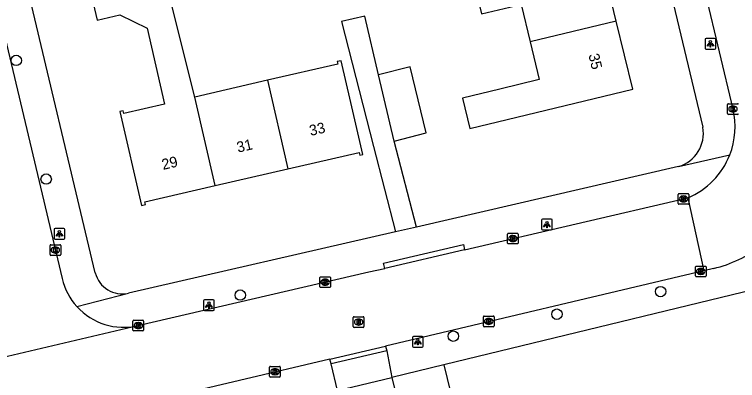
# Model space of a CAD drawing. Extents: x 162026 to 163499, y 387297 to 388169.
# Drawn here: x 163055 to 163122.7, y 387620.7 to 387655 of the extents above; entities that cross this region are included whole.
import ezdxf

# ---------------------------------------------------------------- set-up
doc = ezdxf.new("R2010")
doc.units = 0
for name, color, linetype in [('IMGEO_Boom', 7, 'Continuous'), ('IMGEO_Kolk', 7, 'Continuous'), ('IMGEO_Lichtpunt', 7, 'Continuous'), ('IMGEO_Loofbos', 7, 'Continuous'), ('IMGEO_Pand', 7, 'Continuous'), ('IMGEO_Pand_nummerreeks', 7, 'Continuous'), ('IMGEO_Rijbaan_lokaal_open', 7, 'Continuous'), ('IMGEO_Rioolput', 7, 'Continuous'), ('IMGEO_Voetpad_open', 7, 'Continuous')]:
    doc.layers.add(name, color=color, linetype=linetype)

msp = doc.modelspace()

# ---------------------------------------------------------------- linework, layer by layer
at = {"layer": 'IMGEO_Boom'}
for centre in [(163055.197, 387650.694), (163057.997, 387639.578), (163115.487, 387629.041), (163076.157, 387628.713), (163105.79, 387626.922), (163096.093, 387624.866)]:
    msp.add_circle(centre, 0.489, dxfattribs=at)
at = {"layer": 'IMGEO_Kolk'}
for p, q in [((163121.76, 387645.713), (163121.76, 387646.565)), ((163121.835, 387646.639), (163122.687, 387646.639)), ((163122.271, 387645.859), (163122.246, 387645.859)), ((163122.248, 387646.419), (163122.273, 387646.419)), ((163122.687, 387645.639), (163121.835, 387645.639)), ((163117.131, 387637.295), (163117.131, 387638.147)), ((163117.206, 387638.221), (163118.058, 387638.221)), ((163117.619, 387638.001), (163117.644, 387638.001)), ((163118.132, 387638.147), (163118.132, 387637.295)), ((163118.058, 387637.221), (163117.206, 387637.221)), ((163117.642, 387637.441), (163117.617, 387637.441)), ((163101.163, 387633.582), (163101.163, 387634.434)), ((163101.238, 387634.508), (163102.09, 387634.508)), ((163101.651, 387634.288), (163101.676, 387634.288)), ((163102.164, 387634.434), (163102.164, 387633.582)), ((163101.674, 387633.728), (163101.649, 387633.728)), ((163058.358, 387632.502), (163058.358, 387633.354)), ((163058.433, 387633.428), (163059.285, 387633.428)), ((163058.846, 387633.208), (163058.871, 387633.208)), ((163059.359, 387633.354), (163059.359, 387632.502)), ((163102.09, 387633.508), (163101.238, 387633.508)), ((163059.285, 387632.428), (163058.433, 387632.428)), ((163058.869, 387632.648), (163058.844, 387632.648)), ((163118.748, 387630.502), (163118.748, 387631.354)), ((163118.823, 387631.428), (163119.675, 387631.428)), ((163119.236, 387631.208), (163119.261, 387631.208)), ((163119.749, 387631.354), (163119.749, 387630.502)), ((163083.597, 387629.498), (163083.597, 387630.35)), ((163083.672, 387630.424), (163084.524, 387630.424)), ((163084.085, 387630.204), (163084.11, 387630.204)), ((163084.598, 387630.35), (163084.598, 387629.498)), ((163119.675, 387630.428), (163118.823, 387630.428)), ((163119.259, 387630.648), (163119.234, 387630.648)), ((163084.108, 387629.644), (163084.083, 387629.644)), ((163084.524, 387629.424), (163083.672, 387629.424)), ((163066.118, 387625.434), (163066.118, 387626.286)), ((163066.193, 387626.36), (163067.045, 387626.36)), ((163066.606, 387626.14), (163066.631, 387626.14)), ((163067.119, 387626.286), (163067.119, 387625.434)), ((163098.909, 387625.824), (163098.909, 387626.676)), ((163098.984, 387626.75), (163099.836, 387626.75)), ((163099.397, 387626.53), (163099.422, 387626.53)), ((163099.91, 387626.676), (163099.91, 387625.824)), ((163066.629, 387625.58), (163066.604, 387625.58)), ((163099.836, 387625.75), (163098.984, 387625.75)), ((163099.42, 387625.97), (163099.395, 387625.97)), ((163067.045, 387625.36), (163066.193, 387625.36)), ((163078.904, 387621.107), (163078.904, 387621.959)), ((163078.979, 387622.033), (163079.831, 387622.033)), ((163079.392, 387621.813), (163079.417, 387621.813)), ((163079.905, 387621.959), (163079.905, 387621.107)), ((163079.831, 387621.033), (163078.979, 387621.033)), ((163079.415, 387621.253), (163079.39, 387621.253))]:
    msp.add_line(p, q, dxfattribs=at)
for points in [[(163121.76, 387645.713), (163121.76, 387646.565)], [(163121.835, 387646.639), (163122.687, 387646.639)], [(163122.081, 387646.339), (163122.204, 387646.339), (163122.204, 387646.188), (163122.334, 387646.339), (163122.498, 387646.339), (163122.352, 387646.188), (163122.505, 387645.939), (163122.353, 387645.939), (163122.268, 387646.103), (163122.204, 387646.036), (163122.204, 387645.939), (163122.081, 387645.939), (163122.081, 387646.339)], [(163122.687, 387645.639), (163121.835, 387645.639)], [(163117.131, 387637.295), (163117.131, 387638.147)], [(163117.206, 387638.221), (163118.058, 387638.221)], [(163117.452, 387637.921), (163117.575, 387637.921), (163117.575, 387637.77), (163117.705, 387637.921), (163117.869, 387637.921), (163117.723, 387637.77), (163117.876, 387637.521), (163117.724, 387637.521), (163117.639, 387637.685), (163117.575, 387637.618), (163117.575, 387637.521), (163117.452, 387637.521), (163117.452, 387637.921)], [(163118.132, 387638.147), (163118.132, 387637.295)], [(163118.058, 387637.221), (163117.206, 387637.221)], [(163101.163, 387633.582), (163101.163, 387634.434)], [(163101.238, 387634.508), (163102.09, 387634.508)], [(163102.164, 387634.434), (163102.164, 387633.582)], [(163101.484, 387634.208), (163101.607, 387634.208), (163101.607, 387634.057), (163101.737, 387634.208), (163101.901, 387634.208), (163101.755, 387634.057), (163101.908, 387633.808), (163101.756, 387633.808), (163101.671, 387633.972), (163101.607, 387633.905), (163101.607, 387633.808), (163101.484, 387633.808), (163101.484, 387634.208)], [(163058.358, 387632.502), (163058.358, 387633.354)], [(163058.433, 387633.428), (163059.285, 387633.428)], [(163058.679, 387633.128), (163058.802, 387633.128), (163058.802, 387632.977), (163058.932, 387633.128), (163059.096, 387633.128), (163058.95, 387632.977), (163059.103, 387632.728), (163058.951, 387632.728), (163058.866, 387632.892), (163058.802, 387632.825), (163058.802, 387632.728), (163058.679, 387632.728), (163058.679, 387633.128)], [(163059.359, 387633.354), (163059.359, 387632.502)], [(163102.09, 387633.508), (163101.238, 387633.508)], [(163059.285, 387632.428), (163058.433, 387632.428)], [(163118.748, 387630.502), (163118.748, 387631.354)], [(163118.823, 387631.428), (163119.675, 387631.428)], [(163119.069, 387631.128), (163119.192, 387631.128), (163119.192, 387630.977), (163119.322, 387631.128), (163119.486, 387631.128), (163119.34, 387630.977), (163119.493, 387630.728), (163119.341, 387630.728), (163119.256, 387630.892), (163119.192, 387630.825), (163119.192, 387630.728), (163119.069, 387630.728), (163119.069, 387631.128)], [(163119.749, 387631.354), (163119.749, 387630.502)], [(163083.597, 387629.498), (163083.597, 387630.35)], [(163083.672, 387630.424), (163084.524, 387630.424)], [(163084.598, 387630.35), (163084.598, 387629.498)], [(163119.675, 387630.428), (163118.823, 387630.428)], [(163083.918, 387630.124), (163084.041, 387630.124), (163084.041, 387629.973), (163084.171, 387630.124), (163084.335, 387630.124), (163084.189, 387629.973), (163084.342, 387629.724), (163084.19, 387629.724), (163084.105, 387629.888), (163084.041, 387629.821), (163084.041, 387629.724), (163083.918, 387629.724), (163083.918, 387630.124)], [(163084.524, 387629.424), (163083.672, 387629.424)], [(163066.118, 387625.434), (163066.118, 387626.286)], [(163066.193, 387626.36), (163067.045, 387626.36)], [(163067.119, 387626.286), (163067.119, 387625.434)], [(163098.909, 387625.824), (163098.909, 387626.676)], [(163098.984, 387626.75), (163099.836, 387626.75)], [(163099.23, 387626.45), (163099.353, 387626.45), (163099.353, 387626.299), (163099.483, 387626.45), (163099.647, 387626.45), (163099.501, 387626.299), (163099.654, 387626.05), (163099.502, 387626.05), (163099.417, 387626.214), (163099.353, 387626.147), (163099.353, 387626.05), (163099.23, 387626.05), (163099.23, 387626.45)], [(163099.91, 387626.676), (163099.91, 387625.824)], [(163066.439, 387626.06), (163066.562, 387626.06), (163066.562, 387625.909), (163066.692, 387626.06), (163066.856, 387626.06), (163066.71, 387625.909), (163066.863, 387625.66), (163066.711, 387625.66), (163066.626, 387625.824), (163066.562, 387625.757), (163066.562, 387625.66), (163066.439, 387625.66), (163066.439, 387626.06)], [(163099.836, 387625.75), (163098.984, 387625.75)], [(163067.045, 387625.36), (163066.193, 387625.36)], [(163078.904, 387621.107), (163078.904, 387621.959)], [(163078.979, 387622.033), (163079.831, 387622.033)], [(163079.225, 387621.733), (163079.348, 387621.733), (163079.348, 387621.582), (163079.478, 387621.733), (163079.642, 387621.733), (163079.496, 387621.582), (163079.649, 387621.333), (163079.497, 387621.333), (163079.412, 387621.497), (163079.348, 387621.43), (163079.348, 387621.333), (163079.225, 387621.333), (163079.225, 387621.733)], [(163079.905, 387621.959), (163079.905, 387621.107)], [(163079.831, 387621.033), (163078.979, 387621.033)]]:
    msp.add_lwpolyline(points, dxfattribs=at)
for centre, start, end in [((163121.837, 387646.563), 91.55205, 178.44795), ((163121.837, 387646.563), 91.55205, 178.44795), ((163122.685, 387646.563), 1.55205, 88.44795), ((163122.685, 387646.563), 1.55205, 88.44795), ((163121.837, 387645.715), 181.55205, 268.44795), ((163121.837, 387645.715), 181.55205, 268.44795), ((163122.685, 387645.715), 271.55205, 358.44795), ((163122.685, 387645.715), 271.55205, 358.44795), ((163117.208, 387638.145), 91.55205, 178.44795), ((163117.208, 387638.145), 91.55205, 178.44795), ((163118.056, 387638.145), 1.55205, 88.44795), ((163118.056, 387638.145), 1.55205, 88.44795), ((163117.208, 387637.297), 181.55205, 268.44795), ((163117.208, 387637.297), 181.55205, 268.44795), ((163118.056, 387637.297), 271.55205, 358.44795), ((163118.056, 387637.297), 271.55205, 358.44795), ((163101.24, 387634.432), 91.55205, 178.44795), ((163101.24, 387634.432), 91.55205, 178.44795), ((163102.088, 387634.432), 1.55205, 88.44795), ((163102.088, 387634.432), 1.55205, 88.44795), ((163101.24, 387633.584), 181.55205, 268.44795), ((163101.24, 387633.584), 181.55205, 268.44795), ((163102.088, 387633.584), 271.55205, 358.44795), ((163102.088, 387633.584), 271.55205, 358.44795), ((163058.435, 387633.352), 91.55205, 178.44795), ((163058.435, 387633.352), 91.55205, 178.44795), ((163059.283, 387633.352), 1.55205, 88.44795), ((163059.283, 387633.352), 1.55205, 88.44795), ((163058.435, 387632.504), 181.55205, 268.44795), ((163058.435, 387632.504), 181.55205, 268.44795), ((163059.283, 387632.504), 271.55205, 358.44795), ((163059.283, 387632.504), 271.55205, 358.44795), ((163118.825, 387631.352), 91.55205, 178.44795), ((163118.825, 387631.352), 91.55205, 178.44795), ((163119.673, 387631.352), 1.55205, 88.44795), ((163119.673, 387631.352), 1.55205, 88.44795), ((163083.674, 387630.348), 91.55205, 178.44795), ((163083.674, 387630.348), 91.55205, 178.44795), ((163084.522, 387630.348), 1.55205, 88.44795), ((163084.522, 387630.348), 1.55205, 88.44795), ((163118.825, 387630.504), 181.55205, 268.44795), ((163118.825, 387630.504), 181.55205, 268.44795), ((163119.673, 387630.504), 271.55205, 358.44795), ((163119.673, 387630.504), 271.55205, 358.44795), ((163083.674, 387629.5), 181.55205, 268.44795), ((163083.674, 387629.5), 181.55205, 268.44795), ((163084.522, 387629.5), 271.55205, 358.44795), ((163084.522, 387629.5), 271.55205, 358.44795), ((163066.195, 387626.284), 91.55205, 178.44795), ((163066.195, 387626.284), 91.55205, 178.44795), ((163067.043, 387626.284), 1.55205, 88.44795), ((163067.043, 387626.284), 1.55205, 88.44795), ((163098.986, 387626.674), 91.55205, 178.44795), ((163098.986, 387626.674), 91.55205, 178.44795), ((163099.834, 387626.674), 1.55205, 88.44795), ((163099.834, 387626.674), 1.55205, 88.44795), ((163098.986, 387625.826), 181.55205, 268.44795), ((163098.986, 387625.826), 181.55205, 268.44795), ((163099.834, 387625.826), 271.55205, 358.44795), ((163099.834, 387625.826), 271.55205, 358.44795), ((163066.195, 387625.436), 181.55205, 268.44795), ((163066.195, 387625.436), 181.55205, 268.44795), ((163067.043, 387625.436), 271.55205, 358.44795), ((163067.043, 387625.436), 271.55205, 358.44795), ((163078.981, 387621.957), 91.55205, 178.44795), ((163078.981, 387621.957), 91.55205, 178.44795), ((163079.829, 387621.957), 1.55205, 88.44795), ((163079.829, 387621.957), 1.55205, 88.44795), ((163078.981, 387621.109), 181.55205, 268.44795), ((163078.981, 387621.109), 181.55205, 268.44795), ((163079.829, 387621.109), 271.55205, 358.44795), ((163079.829, 387621.109), 271.55205, 358.44795)]:
    msp.add_arc(centre, 0.0765, start, end, dxfattribs=at)
for centre, major_axis, ratio, start_param, end_param in [((163122.247, 387646.139), (-0.387, 0.002), 0.722429, 4.712389, 7.853982), ((163122.272, 387646.139), (-0.39, 0.002), 0.717154, 1.570796, 4.712389), ((163117.618, 387637.721), (-0.387, 0.002), 0.722429, 4.712389, 7.853982), ((163117.643, 387637.721), (-0.39, 0.002), 0.717154, 1.570796, 4.712389), ((163101.65, 387634.008), (-0.387, 0.002), 0.722429, 4.712389, 7.853982), ((163101.675, 387634.008), (-0.39, 0.002), 0.717154, 1.570796, 4.712389), ((163058.845, 387632.928), (-0.387, 0.002), 0.722429, 4.712389, 7.853982), ((163058.87, 387632.928), (-0.39, 0.002), 0.717154, 1.570796, 4.712389), ((163119.235, 387630.928), (-0.387, 0.002), 0.722429, 4.712389, 7.853982), ((163119.26, 387630.928), (-0.39, 0.002), 0.717154, 1.570796, 4.712389), ((163084.084, 387629.924), (-0.387, 0.002), 0.722429, 4.712389, 7.853982), ((163084.109, 387629.924), (-0.39, 0.002), 0.717154, 1.570796, 4.712389), ((163066.605, 387625.86), (-0.387, 0.002), 0.722429, 4.712389, 7.853982), ((163066.63, 387625.86), (-0.39, 0.002), 0.717154, 1.570796, 4.712389), ((163099.396, 387626.25), (-0.387, 0.002), 0.722429, 4.712389, 7.853982), ((163099.421, 387626.25), (-0.39, 0.002), 0.717154, 1.570796, 4.712389), ((163079.391, 387621.533), (-0.387, 0.002), 0.722429, 4.712389, 7.853982), ((163079.416, 387621.533), (-0.39, 0.002), 0.717154, 1.570796, 4.712389)]:
    msp.add_ellipse(centre, major_axis=major_axis, ratio=ratio, start_param=start_param, end_param=end_param, dxfattribs=at)
at = {"layer": 'IMGEO_Lichtpunt'}
for p, q in [((163119.645, 387652.647), (163119.645, 387651.84)), ((163119.645, 387652.647), (163119.645, 387651.84)), ((163120.547, 387652.742), (163119.739, 387652.742)), ((163120.547, 387652.742), (163119.739, 387652.742)), ((163120.641, 387651.84), (163120.641, 387652.647)), ((163120.641, 387651.84), (163120.641, 387652.647)), ((163119.739, 387651.746), (163120.547, 387651.746)), ((163119.739, 387651.746), (163120.547, 387651.746)), ((163104.359, 387635.718), (163104.359, 387634.911)), ((163104.359, 387635.718), (163104.359, 387634.911)), ((163105.261, 387635.813), (163104.453, 387635.813)), ((163105.261, 387635.813), (163104.453, 387635.813)), ((163105.355, 387634.911), (163105.355, 387635.718)), ((163105.355, 387634.911), (163105.355, 387635.718)), ((163059.635, 387634.946), (163058.827, 387634.946)), ((163059.635, 387634.946), (163058.827, 387634.946)), ((163058.733, 387634.851), (163058.733, 387634.044)), ((163058.733, 387634.851), (163058.733, 387634.044)), ((163059.729, 387634.044), (163059.729, 387634.851)), ((163059.729, 387634.044), (163059.729, 387634.851)), ((163104.453, 387634.817), (163105.261, 387634.817)), ((163104.453, 387634.817), (163105.261, 387634.817)), ((163058.827, 387633.95), (163059.635, 387633.95)), ((163058.827, 387633.95), (163059.635, 387633.95)), ((163072.733, 387628.174), (163072.733, 387627.367)), ((163072.733, 387628.174), (163072.733, 387627.367)), ((163073.635, 387628.269), (163072.827, 387628.269)), ((163073.635, 387628.269), (163072.827, 387628.269)), ((163073.729, 387627.367), (163073.729, 387628.174)), ((163073.729, 387627.367), (163073.729, 387628.174)), ((163072.827, 387627.273), (163073.635, 387627.273)), ((163072.827, 387627.273), (163073.635, 387627.273)), ((163093.177, 387624.846), (163092.369, 387624.846)), ((163093.177, 387624.846), (163092.369, 387624.846)), ((163092.275, 387624.751), (163092.275, 387623.944)), ((163092.275, 387624.751), (163092.275, 387623.944)), ((163093.271, 387623.944), (163093.271, 387624.751)), ((163093.271, 387623.944), (163093.271, 387624.751)), ((163092.369, 387623.85), (163093.177, 387623.85)), ((163092.369, 387623.85), (163093.177, 387623.85))]:
    msp.add_line(p, q, dxfattribs=at)
for points in [[(163120.019, 387652.311), (163120.058, 387652.283), (163119.87, 387652.021), (163119.832, 387652.048), (163120.019, 387652.311)], [(163120.121, 387652.263), (163120.168, 387652.263), (163120.168, 387651.941), (163120.121, 387651.941), (163120.121, 387652.263)], [(163120.231, 387652.283), (163120.269, 387652.31), (163120.456, 387652.048), (163120.417, 387652.02), (163120.231, 387652.283)], [(163104.733, 387635.382), (163104.772, 387635.354), (163104.584, 387635.092), (163104.546, 387635.119), (163104.733, 387635.382)], [(163104.835, 387635.334), (163104.882, 387635.334), (163104.882, 387635.012), (163104.835, 387635.012), (163104.835, 387635.334)], [(163104.945, 387635.354), (163104.983, 387635.381), (163105.17, 387635.119), (163105.131, 387635.091), (163104.945, 387635.354)], [(163059.107, 387634.515), (163059.146, 387634.487), (163058.958, 387634.225), (163058.92, 387634.252), (163059.107, 387634.515)], [(163059.209, 387634.467), (163059.256, 387634.467), (163059.256, 387634.145), (163059.209, 387634.145), (163059.209, 387634.467)], [(163059.319, 387634.487), (163059.357, 387634.514), (163059.544, 387634.252), (163059.505, 387634.224), (163059.319, 387634.487)], [(163073.107, 387627.838), (163073.146, 387627.81), (163072.958, 387627.548), (163072.92, 387627.575), (163073.107, 387627.838)], [(163073.209, 387627.79), (163073.256, 387627.79), (163073.256, 387627.468), (163073.209, 387627.468), (163073.209, 387627.79)], [(163073.319, 387627.81), (163073.357, 387627.837), (163073.544, 387627.575), (163073.505, 387627.547), (163073.319, 387627.81)], [(163092.649, 387624.415), (163092.688, 387624.387), (163092.5, 387624.125), (163092.462, 387624.152), (163092.649, 387624.415)], [(163092.751, 387624.367), (163092.798, 387624.367), (163092.798, 387624.045), (163092.751, 387624.045), (163092.751, 387624.367)], [(163092.861, 387624.387), (163092.899, 387624.414), (163093.086, 387624.152), (163093.047, 387624.124), (163092.861, 387624.387)]]:
    msp.add_lwpolyline(points, dxfattribs=at)
for centre in [(163120.144, 387652.445), (163104.858, 387635.516), (163059.232, 387634.649), (163073.232, 387627.972), (163092.774, 387624.549)]:
    msp.add_circle(centre, 0.0994, dxfattribs=at)
for centre, start, end in [((163119.739, 387652.647), 90, 180), ((163119.739, 387652.647), 90, 180), ((163120.547, 387652.647), 0, 90), ((163120.547, 387652.647), 0, 90), ((163119.739, 387651.84), 180, 270), ((163119.739, 387651.84), 180, 270), ((163120.547, 387651.84), 270, 0), ((163120.547, 387651.84), 270, 360), ((163104.453, 387635.718), 90, 180), ((163104.453, 387635.718), 90, 180), ((163105.261, 387635.718), 0, 90), ((163105.261, 387635.718), 0, 90), ((163058.827, 387634.851), 90, 180), ((163058.827, 387634.851), 90, 180), ((163059.635, 387634.851), 0, 90), ((163059.635, 387634.851), 0, 90), ((163104.453, 387634.911), 180, 270), ((163104.453, 387634.911), 180, 270), ((163105.261, 387634.911), 270, 0), ((163105.261, 387634.911), 270, 360), ((163058.827, 387634.044), 180, 270), ((163058.827, 387634.044), 180, 270), ((163059.635, 387634.044), 270, 0), ((163059.635, 387634.044), 270, 360), ((163072.827, 387628.174), 90, 180), ((163072.827, 387628.174), 90, 180), ((163073.635, 387628.174), 0, 90), ((163073.635, 387628.174), 0, 90), ((163072.827, 387627.367), 180, 270), ((163072.827, 387627.367), 180, 270), ((163073.635, 387627.367), 270, 0), ((163073.635, 387627.367), 270, 360), ((163092.369, 387624.751), 90, 180), ((163092.369, 387624.751), 90, 180), ((163093.177, 387624.751), 0, 90), ((163093.177, 387624.751), 0, 90), ((163092.369, 387623.944), 180, 270), ((163092.369, 387623.944), 180, 270), ((163093.177, 387623.944), 270, 0), ((163093.177, 387623.944), 270, 360)]:
    msp.add_arc(centre, 0.0946, start, end, dxfattribs=at)
at = {"layer": 'IMGEO_Loofbos'}
msp.add_lwpolyline([(163095.218, 387622.192), (163097.485, 387612.851)], dxfattribs=at)
at = {"layer": 'IMGEO_Pand'}
for points in [[(163111.346, 387654.358), (163109.814, 387660.728), (163105.219, 387659.624), (163103.09, 387659.112), (163102.395, 387662)], [(163096.254, 387660.522), (163096.957, 387657.595), (163098.054, 387657.859), (163098.729, 387655.052), (163102.428, 387655.941), (163103.275, 387652.418)], [(163071.898, 387647.259), (163069.68, 387656.084), (163068.879, 387659.345)], [(163062.021, 387657.662), (163062.756, 387654.472), (163064.883, 387654.967), (163067.433, 387653.725), (163069.068, 387646.607), (163065.267, 387645.731), (163065.212, 387645.973), (163064.89, 387645.899), (163066.917, 387637.104), (163067.289, 387637.19), (163067.228, 387637.453), (163073.803, 387638.968)], [(163103.275, 387652.418), (163104.127, 387648.891), (163100.444, 387648.006), (163096.963, 387647.17), (163097.647, 387644.324), (163101.127, 387645.16), (163112.878, 387647.984), (163111.346, 387654.358)], [(163111.346, 387654.358), (163103.275, 387652.418)], [(163080.609, 387640.536), (163087.273, 387642.071), (163087.332, 387641.813), (163087.622, 387641.88), (163086.499, 387646.753), (163085.599, 387650.662), (163085.222, 387650.575), (163085.275, 387650.341), (163078.704, 387648.827)], [(163090.572, 387643.134), (163093.538, 387643.894), (163092.049, 387650.094), (163089.108, 387649.347)], [(163090.572, 387643.134), (163089.108, 387649.347)], [(163078.704, 387648.827), (163071.898, 387647.259)], [(163078.704, 387648.827), (163080.609, 387640.536)], [(163073.803, 387638.968), (163071.898, 387647.259)], [(163073.803, 387638.968), (163080.609, 387640.536)]]:
    msp.add_lwpolyline(points, dxfattribs=at)
at = {"layer": 'IMGEO_Rijbaan_lokaal_open'}
for points in [[(163122.263, 387646.135), (163118.433, 387662.259)], [(163054.169, 387652.759), (163059.489, 387630.259)], [(163097.148, 387632.957), (163118.037, 387637.814)], [(163118.037, 387637.814), (163119.545, 387630.998)], [(163097.148, 387632.957), (163089.671, 387631.218)], [(163066.582, 387625.85), (163088.198, 387630.876), (163089.671, 387631.218)], [(163119.545, 387630.998), (163089.75, 387623.942)], [(163120.439, 387631.21), (163119.545, 387630.998)], [(163048.502, 387621.606), (163066.582, 387625.85)], [(163084.55, 387622.71), (163089.75, 387623.942)], [(163084.55, 387622.71), (163000, 387602.721), (162975.567, 387596.973), (162973.349, 387596.403), (162971.823, 387596.007)], [(163085.261, 387619.784), (163090.349, 387621.011)], [(163090.349, 387621.011), (163092.608, 387611.636), (163093.582, 387607.596)]]:
    msp.add_lwpolyline(points, dxfattribs=at)
for centre, radius, start, end in [((163115.221, 387644.479), 7.234, 338.63432, 13.23619), ((163115.225, 387644.473), 7.228, 292.89177, 338.66485), ((163117.678, 387642.91), 12.021, 283.28014, 307.17236), ((163065.252, 387631.622), 5.922, 193.30388, 222.31395), ((163065.254, 387631.623), 5.924, 222.31731, 282.9575)]:
    msp.add_arc(centre, radius, start, end, dxfattribs=at)
at = {"layer": 'IMGEO_Rioolput'}
for p, q in [((163086.733, 387625.763), (163086.733, 387626.615)), ((163086.808, 387626.689), (163087.66, 387626.689)), ((163087.221, 387626.469), (163087.246, 387626.469)), ((163087.734, 387626.615), (163087.734, 387625.763)), ((163087.66, 387625.689), (163086.808, 387625.689)), ((163087.244, 387625.909), (163087.219, 387625.909))]:
    msp.add_line(p, q, dxfattribs=at)
for points in [[(163086.733, 387625.763), (163086.733, 387626.615)], [(163086.808, 387626.689), (163087.66, 387626.689)], [(163087.322, 387626.387), (163087.07, 387626.389), (163087.07, 387625.989)], [(163087.07, 387625.989), (163087.194, 387625.989), (163087.194, 387626.151), (163087.205, 387626.151)], [(163087.248, 387626.308), (163087.194, 387626.308), (163087.194, 387626.227)], [(163087.194, 387626.227), (163087.246, 387626.227)], [(163087.734, 387626.615), (163087.734, 387625.763)], [(163087.66, 387625.689), (163086.808, 387625.689)], [(163087.252, 387626.122), (163087.323, 387625.989), (163087.463, 387625.989), (163087.398, 387626.115)]]:
    msp.add_lwpolyline(points, dxfattribs=at)
for centre, radius, start, end in [((163086.81, 387626.613), 0.0765, 91.55205, 178.44795), ((163086.81, 387626.613), 0.0765, 91.55205, 178.44795), ((163087.204, 387626.098), 0.0533, 26.02933, 88.69889), ((163087.23, 387626.416), 0.19, 274.7715, 282.96867), ((163087.254, 387626.212), 0.0964, 77.00612, 93.18647), ((163087.268, 387626.269), 0.0378, 276.66336, 79.67722), ((163087.321, 387626.277), 0.109, 350.36119, 89.41601), ((163087.319, 387626.277), 0.112, 277.58423, 350.98172), ((163087.303, 387626.062), 0.108, 29.51342, 73.79051), ((163087.658, 387626.613), 0.0765, 1.55205, 88.44795), ((163087.658, 387626.613), 0.0765, 1.55205, 88.44795), ((163086.81, 387625.765), 0.0765, 181.55205, 268.44795), ((163086.81, 387625.765), 0.0765, 181.55205, 268.44795), ((163087.658, 387625.765), 0.0765, 271.55205, 358.44795), ((163087.658, 387625.765), 0.0765, 271.55205, 358.44795)]:
    msp.add_arc(centre, radius, start, end, dxfattribs=at)
for centre, major_axis, ratio, start_param, end_param in [((163087.22, 387626.189), (-0.387, 0.002), 0.722429, 4.712389, 7.853982), ((163087.245, 387626.189), (-0.39, 0.002), 0.717154, 1.570796, 4.712389)]:
    msp.add_ellipse(centre, major_axis=major_axis, ratio=ratio, start_param=start_param, end_param=end_param, dxfattribs=at)
at = {"layer": 'IMGEO_Voetpad_open'}
for points in [[(163105.006, 387704.916), (163119.445, 387644.426)], [(163062.595, 387630.813), (163055.754, 387659.617)], [(163089.108, 387649.347), (163087.815, 387654.833), (163085.636, 387654.341), (163088.635, 387642.638), (163090.684, 387634.64)], [(163092.634, 387635.089), (163090.572, 387643.134)], [(163117.173, 387640.742), (163121.958, 387641.843)], [(163117.173, 387640.742), (163092.634, 387635.089)], [(163092.634, 387635.089), (163090.684, 387634.64)], [(163090.684, 387634.64), (163065.711, 387628.886)], [(163089.671, 387631.218), (163089.554, 387631.703), (163097.031, 387633.442), (163097.148, 387632.957)], [(163136.07, 387630.465), (163131.472, 387630.986), (163095.218, 387622.192)], [(163060.873, 387627.635), (163065.711, 387628.886)], [(163089.861, 387623.487), (163084.66, 387622.261)], [(163089.75, 387623.942), (163089.861, 387623.487)], [(163089.861, 387623.487), (163090.349, 387621.011)], [(163084.66, 387622.261), (163084.55, 387622.71)], [(163085.261, 387619.784), (163084.66, 387622.261)], [(163095.218, 387622.192), (163090.349, 387621.011)]]:
    msp.add_lwpolyline(points, dxfattribs=at)
for centre, radius, start, end in [((163116.227, 387643.868), 3.266, 286.84145, 9.83254), ((163065.128, 387631.427), 2.607, 193.61926, 282.9137)]:
    msp.add_arc(centre, radius, start, end, dxfattribs=at)

# ---------------------------------------------------------------- texts
at = {"layer": 'IMGEO_Pand_nummerreeks'}
for s, rotation, p in [('35', 283.52159, (163108.729, 387651.206)), ('33', 12.97353, (163082.741, 387643.613)), ('31', 12.97353, (163075.948, 387642.048)), ('29', 12.97353, (163068.936, 387640.432))]:
    msp.add_text(s, height=1, rotation=rotation, dxfattribs=at).set_placement(p)

doc.saveas('drawing.dxf')
